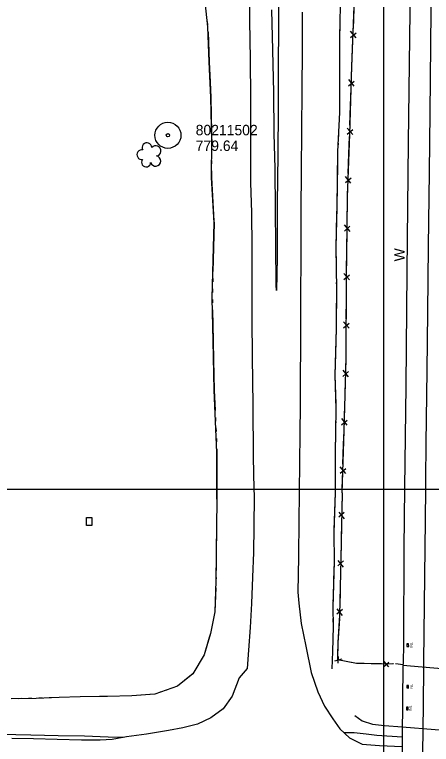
# Model space of a CAD drawing. Extents: x 591954 to 597000, y 198576 to 213500.
# Drawn here: x 593787.3 to 594027.3, y 204853.1 to 205272.9 of the extents above; entities that cross this region are included whole.
import ezdxf

# ---------------------------------------------------------------- set-up
doc = ezdxf.new("R2010")
doc.units = 0
for name, color, linetype in [('Level 10', 7, 'Continuous'), ('Level 11', 7, 'Continuous'), ('Level 15', 7, 'Continuous'), ('Level 17', 7, 'Continuous'), ('Level 18', 7, 'Continuous'), ('Level 19', 7, 'Continuous'), ('Level 6', 7, 'Continuous')]:
    doc.layers.add(name, color=color, linetype=linetype)

msp = doc.modelspace()

# ---------------------------------------------------------------- linework, layer by layer
at = {"layer": 'Level 10'}
for p, q in [((594000, 204500), (594000, 206500)), ((594000, 204500), (594000, 206500)), ((594000, 204500), (594000, 206000)), ((594000, 204000), (594000, 205500)), ((592000, 205000), (594000, 205000)), ((592000, 205000), (594000, 205000)), ((593500, 205000), (595500, 205000)), ((593500, 205000), (595500, 205000)), ((593500, 205000), (595500, 205000)), ((594000, 203500), (594000, 205000))]:
    msp.add_line(p, q, dxfattribs=at)
at = {"layer": 'Level 11'}
for points in [[(594034, 205842.33), (594033.28, 205806.43), (594032.86, 205777.99), (594032.56, 205739.53), (594032.16, 205705.16), (594031.63, 205675.36), (594031.43, 205640.48), (594030.98, 205615.71), (594029.63, 205529.08), (594029.38, 205492.27), (594029.11, 205453.08), (594028.51, 205412.47), (594028.15, 205392.44), (594027.94, 205356.69), (594027.31, 205320.7), (594027.23, 205294.59), (594026.37, 205216.35), (594025.95, 205182.33), (594025.49, 205139.55), (594024.98, 205101.82), (594024.63, 205068.11), (594024.13, 205026.24), (594023.86, 205005.44), (594023.86, 205000.64)], [(593939.23, 205290.45), (593939.18, 205267.54), (593939.07, 205241.32), (593938.99, 205218.43), (593938.86, 205192.6), (593938.52, 205164.04), (593938.43, 205133.13), (593938.05, 205114.23), (593937.9, 205117.46), (593937.77, 205140.46), (593937.53, 205160.46), (593937.35, 205184.36), (593936.77, 205204.56), (593936.55, 205228.16), (593935.97, 205252.35), (593935.39, 205275.72)], [(593922.39, 205285.95), (593922.65, 205269.52), (593922.88, 205247.08), (593923.17, 205224.95), (593923.21, 205200.67), (593923.23, 205176.27), (593923.75, 205158.95), (593923.83, 205139.1), (593923.85, 205118.72), (593923.89, 205097.93), (593924.18, 205075.94), (593924.56, 205048.37), (593924.72, 205018.31), (593925.06, 205000.2), (593925.21, 204996.08)], [(593952.83, 205274.34), (593952.83, 205252.67), (593952.8, 205229.43), (593952.58, 205206.35), (593952.25, 205182.6), (593952.21, 205160.19), (593952.06, 205135.01), (593952.03, 205109.34), (593951.94, 205086.58), (593951.75, 205059.57), (593951.69, 205049.31), (593951.58, 205030.87), (593951.36, 205016.26), (593951.21, 204997.11)], [(594023.86, 205000.64), (594023.79, 204981.75), (594023.51, 204966.16), (594022.8, 204900.8), (594022.76, 204897.49)], [(593925.21, 204996.08), (593925.15, 204978.32), (593924.79, 204963.46), (593924.35, 204949.28), (593923.73, 204934.13), (593922.93, 204920.29), (593921.96, 204907.35), (593921.2, 204896.79), (593916.6, 204891.48), (593912.51, 204880.94), (593907.47, 204873.61), (593900.32, 204868.49), (593892.6, 204864.77), (593884.22, 204862.6), (593875.85, 204861.04), (593863.18, 204858.96), (593851.72, 204857.41), (593843.51, 204856.01), (593836.53, 204855.49), (593825.87, 204855.59), (593811.82, 204855.86), (593798.22, 204856.24), (593785.64, 204856.52)], [(593951.21, 204997.11), (593950.94, 204982.13), (593950.8, 204960.96), (593950.48, 204940.73)], [(593950.48, 204940.73), (593951.05, 204934.39), (593952.29, 204922.71), (593954.97, 204909.56), (593958.15, 204894.43), (593961.95, 204883.36), (593965.83, 204875.09), (593970.65, 204867.79), (593974.61, 204862.06), (593980.17, 204856.96), (593987.4, 204853.29), (593997.5, 204852.51), (594010.4, 204851.83)], [(594022.76, 204897.49), (594022.54, 204875.93), (594022.24, 204847.98), (594022.19, 204817.13), (594021.94, 204786.42), (594021.78, 204774.42)], [(593850.15, 204857.14), (593841.23, 204857.36), (593827.49, 204857.78), (593812.41, 204858.14), (593796.71, 204858.4), (593779.47, 204858.88), (593762.98, 204859.26), (593746.6, 204859.76), (593731.26, 204860.14), (593714.7, 204860.46), (593698.33, 204860.77), (593680.39, 204861.07), (593663.66, 204861.57), (593650.03, 204861.9), (593630.58, 204862.45), (593614.91, 204862.85), (593601.44, 204863.18), (593588.1, 204863.28), (593572.63, 204863.64), (593558.45, 204863.97), (593545.25, 204864.14)], [(594010.45, 204857.36), (593995.91, 204858.2), (593989.81, 204859.08), (593982.91, 204859.71), (593977.08, 204859.79)]]:
    msp.add_lwpolyline(points, dxfattribs=at)
at = {"layer": 'Level 15'}
for p, q in [((593983.9, 205259.51), (593980.81, 205263.35)), ((593980.67, 205259.81), (593983.95, 205262.47)), ((593979.64, 205231.95), (593982.89, 205234.65)), ((593982.87, 205231.68), (593979.75, 205235.5)), ((593978.76, 205204.11), (593982.02, 205206.8)), ((593981.99, 205203.84), (593978.87, 205207.65)), ((593977.77, 205176.27), (593981.04, 205178.95)), ((593981, 205175.99), (593977.9, 205179.82)), ((593977.24, 205148.38), (593980.44, 205151.14)), ((593980.48, 205148.17), (593977.28, 205151.93)), ((593980.15, 205120.32), (593976.95, 205124.07)), ((593976.91, 205120.52), (593980.11, 205123.28)), ((593976.75, 205092.66), (593979.94, 205095.43)), ((593979.99, 205092.47), (593976.77, 205096.2)), ((593976.38, 205064.83), (593979.63, 205067.54)), ((593979.61, 205064.58), (593976.48, 205068.38)), ((593978.86, 205036.73), (593975.73, 205040.53)), ((593975.63, 205036.98), (593978.88, 205039.69)), ((593974.74, 205009.15), (593978, 205011.83)), ((593977.97, 205008.87), (593974.85, 205012.69)), ((593973.93, 204986.73), (593977.09, 204982.96)), ((593977.16, 204986.5), (593973.94, 204983.77)), ((593973.41, 204958.88), (593976.57, 204955.1)), ((593976.65, 204958.64), (593973.42, 204955.91)), ((593972.83, 204931.03), (593975.98, 204927.24)), ((593976.06, 204930.79), (593972.83, 204928.06)), ((593971.65, 204901.24), (593975.91, 204902.26)), ((593973.64, 204903.75), (593973.38, 204899.92)), ((593999.68, 204897.74), (594002.77, 204900.46)), ((593999.98, 204900.86), (594002.62, 204897.81))]:
    msp.add_line(p, q, dxfattribs=at)
for points in [[(593975.87, 204997.82), (593977.04, 205033.51), (593978.15, 205074.79), (593978.41, 205120.41), (593978.97, 205167.86), (593980.27, 205204.22), (593981.49, 205243.1), (593983.51, 205292.55), (593984.06, 205319.78), (593985.37, 205345.52), (593986.25, 205393.57), (593987.91, 205425.5), (593988.14, 205451.04), (593989.14, 205482.93), (593990.48, 205514.84), (593991.75, 205562.83), (593992.93, 205611.2), (593994.43, 205659.31), (593994.61, 205689.66), (593994.99, 205728.27), (593997.26, 205771.22), (593998.83, 205819.65), (593999.71, 205853.13), (594000.08, 205879.1)], [(594021.35, 205749.26), (594021.09, 205737.9), (594020.39, 205692.8), (594019.54, 205637.13), (594018.72, 205593.65), (594018.09, 205536.48), (594017.13, 205474.01), (594016.78, 205410.73), (594015.83, 205341.87), (594014.89, 205274.64), (594014.01, 205199.24), (594013.26, 205125.08), (594012.52, 205059.42), (594011.77, 205000.72)], [(593982.38, 205264.99), (593982.84, 205276.31)], [(593981.71, 205248.47), (593982.11, 205258.42)], [(593981.3, 205237.16), (593981.49, 205243.1), (593981.71, 205248.47)], [(593980.78, 205220.63), (593981.09, 205230.58)], [(593980.43, 205209.31), (593980.78, 205220.63)], [(593979.86, 205192.78), (593980.21, 205202.73)], [(593979.45, 205181.47), (593979.86, 205192.78)], [(593978.94, 205164.94), (593978.97, 205167.86), (593979.22, 205174.89)], [(593978.8, 205153.62), (593978.94, 205164.94)], [(593978.6, 205137.08), (593978.72, 205147.04)], [(593978.47, 205125.76), (593978.6, 205137.08)], [(593978.34, 205109.22), (593978.4, 205119.18)], [(593978.28, 205097.9), (593978.34, 205109.22)], [(593978.19, 205081.36), (593978.24, 205091.32)], [(593978.02, 205070.04), (593978.15, 205074.79), (593978.19, 205081.36)], [(593977.58, 205053.51), (593977.85, 205063.46)], [(593977.27, 205042.19), (593977.58, 205053.51)], [(593976.78, 205025.66), (593977.04, 205033.51), (593977.1, 205035.61)], [(593976.41, 205014.35), (593976.78, 205025.66)], [(593975.87, 204997.82), (593976.19, 205007.77)], [(594011.77, 205000.72), (594011.51, 204965.87), (594011.33, 204911.73), (594011.14, 204899.16)], [(593975.87, 204997.82), (593975.17, 204959.84), (593974.49, 204927.5), (593973.52, 204911.77), (593973.2, 204901.97), (593984.28, 204899.92), (593992.67, 204899.74), (594002.01, 204899.47), (594005.53, 204899.69)], [(593975.87, 204997.82), (593975.68, 204987.86)], [(593975.56, 204981.28), (593975.35, 204969.96)], [(593975.35, 204969.96), (593975.17, 204960)], [(593975.04, 204953.42), (593974.8, 204942.11)], [(593974.8, 204942.11), (593974.59, 204932.15)], [(593974.38, 204925.57), (593973.68, 204914.27)], [(593973.68, 204914.27), (593973.52, 204911.77), (593973.28, 204904.33)], [(594014.21, 204910.94), (594013.21, 204910.93), (594013.23, 204909.43), (594014.23, 204909.44), (594014.21, 204910.94)], [(593977.35, 204901.2), (593984.28, 204899.92), (593988.56, 204899.83)], [(593988.56, 204899.83), (593992.67, 204899.74), (593998.51, 204899.57)], [(594005.08, 204899.66), (594005.53, 204899.69)], [(594006.6, 204899.59), (594011.14, 204899.16)], [(594009.8, 204775.43), (594035.18, 204773.29), (594055.09, 204771.47), (594079.19, 204769.38), (594103.38, 204767.91), (594131.62, 204766.14), (594132.69, 204886.85), (594113.93, 204889.15), (594088.57, 204892.2), (594057.68, 204894.45), (594010.77, 204898.53), (594009.8, 204775.43)], [(594014.2, 204887.05), (594013.21, 204887.08), (594013.17, 204885.58), (594014.17, 204885.55), (594014.2, 204887.05)], [(594013.95, 204874.57), (594012.95, 204874.53), (594013, 204873.03), (594014, 204873.07), (594013.95, 204874.57)]]:
    msp.add_lwpolyline(points, dxfattribs=at)
at = {"layer": 'Level 17'}
msp.add_lwpolyline([(593831.75, 204983.6), (593831.7, 204979.08), (593828.68, 204979.11), (593828.73, 204983.64), (593831.75, 204983.6)], dxfattribs=at)
at = {"layer": 'Level 18'}
for centre, radius, start, end in [((593863.57, 205196.4), 2.78, 1.3946, 209.1675), ((593868.61, 205194.54), 2.97, 278.4237, 139.6575), ((593860.57, 205192.32), 2.78, 78.0716, 279.0826), ((593868.5, 205188.69), 2.97, 196.0745, 79.0477), ((593863.03, 205187.92), 2.61, 140.7797, 358.7123)]:
    msp.add_arc(centre, radius, start, end, dxfattribs=at)
at = {"layer": 'Level 19'}
for points in [[(593903.76, 204994.15), (593903.85, 205020.96), (593902.22, 205056.88), (593901.66, 205085.23), (593901.16, 205109.83), (593901.69, 205131.8), (593902.18, 205153.07), (593900.71, 205179.16), (593900.82, 205199.94), (593900.36, 205225.31), (593899.29, 205245.75), (593898.6, 205265.77), (593896.19, 205287.67)], [(593972.14, 204997.92), (593972.05, 205020.54), (593972.52, 205045.94), (593971.83, 205065.44), (593972.63, 205092.4), (593972.8, 205115.04), (593972.53, 205138.97), (593973.03, 205162.08), (593973.51, 205194.19), (593974.59, 205216.63), (593974.6, 205237.71), (593974.52, 205260.06), (593975.21, 205286.71)], [(593974.8, 205270.85), (593974.85, 205272.85)], [(593898.24, 205268.98), (593898.46, 205267)], [(593974.6, 205237.85), (593974.52, 205260.06), (593974.7, 205266.85)], [(593898.69, 205263.01), (593899.29, 205245.75), (593899.9, 205234.03)], [(593974.22, 205208.86), (593974.59, 205216.63), (593974.6, 205237.71), (593974.6, 205237.85)], [(593899.9, 205234.03), (593900.36, 205225.31), (593900.73, 205205.05)], [(593973.93, 205202.87), (593974.03, 205204.86)], [(593900.8, 205201.05), (593900.82, 205199.94), (593900.82, 205199.05)], [(593973.64, 205196.87), (593973.74, 205198.87)], [(593900.79, 205195.05), (593900.78, 205193.05)], [(593973.46, 205190.88), (593973.49, 205192.88)], [(593900.76, 205189.05), (593900.75, 205187.05)], [(593900.73, 205183.05), (593900.71, 205179.16), (593902.12, 205154.09)], [(593972.94, 205157.88), (593973.03, 205162.08), (593973.4, 205186.88)], [(593972.64, 205128.89), (593972.53, 205138.97), (593972.94, 205157.88)], [(593902.12, 205154.09), (593902.18, 205153.07), (593901.69, 205131.8), (593901.53, 205125.1)], [(593972.71, 205122.89), (593972.69, 205124.89)], [(593901.44, 205121.1), (593901.39, 205119.1)], [(593972.78, 205116.89), (593972.76, 205118.89)], [(593901.29, 205115.1), (593901.24, 205113.1)], [(593972.77, 205110.89), (593972.78, 205112.89)], [(593901.18, 205109.1), (593901.22, 205107.1)], [(593901.3, 205103.1), (593901.66, 205085.23), (593901.88, 205074.11)], [(593972.2, 205077.9), (593972.63, 205092.4), (593972.74, 205106.89)], [(593972.42, 205048.91), (593971.83, 205065.44), (593972.2, 205077.9)], [(593901.88, 205074.11), (593902.22, 205056.88), (593902.75, 205045.12)], [(593972.47, 205042.91), (593972.5, 205044.91)], [(593902.93, 205041.13), (593903.02, 205039.13)], [(593972.35, 205036.91), (593972.39, 205038.91)], [(593903.2, 205035.13), (593903.3, 205033.14)], [(593972.24, 205030.92), (593972.28, 205032.92)], [(593903.48, 205029.14), (593903.57, 205027.14)], [(593972.14, 204997.92), (593972.05, 205020.54), (593972.17, 205026.92)], [(593903.75, 205023.15), (593903.85, 205020.96), (593903.76, 204994.15)], [(593903.76, 204994.15), (593903.58, 204977.92), (593903.34, 204962.41), (593903.28, 204947.12), (593902.65, 204929.36), (593900.05, 204916.89), (593896.38, 204904.55), (593890.04, 204893.79), (593881.12, 204886.66), (593868.09, 204882.01), (593854.84, 204881.04), (593840.87, 204880.65), (593825.01, 204880.49), (593813.01, 204880.17), (593799.79, 204879.58), (593785.36, 204879.32)], [(593903.76, 204994.15), (593903.58, 204977.92), (593903.38, 204965.15)], [(593970.21, 204896.5), (593970.6, 204906.5), (593970.87, 204920.86), (593970.69, 204932.01), (593971.12, 204944.87), (593971.46, 204958.35), (593971.33, 204974.79), (593972.14, 204997.92)], [(593971.39, 204976.47), (593972.14, 204997.92)], [(593971.18, 204947.48), (593971.46, 204958.35), (593971.33, 204974.79), (593971.39, 204976.47)], [(593903.33, 204961.15), (593903.33, 204959.15)], [(593903.31, 204955.15), (593903.3, 204953.15)], [(593903.29, 204949.15), (593903.28, 204947.15)], [(593903.14, 204943.15), (593902.65, 204929.36), (593900.05, 204916.89), (593899.35, 204914.53)], [(593971.01, 204941.48), (593971.07, 204943.48)], [(593970.81, 204935.48), (593970.87, 204937.48)], [(593970.73, 204929.49), (593970.7, 204931.49)], [(593970.21, 204896.5), (593970.6, 204906.5), (593970.87, 204920.86), (593970.8, 204925.49)], [(593899.35, 204914.53), (593896.38, 204904.55), (593890.04, 204893.79), (593885.28, 204889.98)], [(593876.72, 204885.09), (593874.83, 204884.41)], [(593882.15, 204887.49), (593881.12, 204886.66), (593880.48, 204886.43)], [(593836.29, 204880.6), (593825.01, 204880.49), (593813.01, 204880.17), (593807.3, 204879.92)], [(593865.26, 204881.8), (593854.84, 204881.04), (593840.87, 204880.65), (593836.29, 204880.6)], [(593871.07, 204883.07), (593869.18, 204882.4)], [(593791.31, 204879.43), (593789.31, 204879.39)], [(593797.31, 204879.53), (593795.31, 204879.5)], [(593803.31, 204879.74), (593801.31, 204879.65)], [(593983.25, 204869.68), (593987.46, 204866.65), (593993.47, 204864.7), (594000.3, 204864), (594010.49, 204863.18)], [(593983.25, 204869.68), (593987.46, 204866.65), (593993.47, 204864.7), (594000.3, 204864), (594010.49, 204863.18)], [(594010.49, 204863.18), (594124.42, 204853.97)]]:
    msp.add_lwpolyline(points, dxfattribs=at)
at = {"layer": 'Level 6'}
for radius in [7.5, 7.5, 7.5, 0.96, 0.96, 0.96]:
    msp.add_circle((593875.6, 205203.47), radius, dxfattribs=at)

# ---------------------------------------------------------------- texts
at = {"layer": 'Level 15'}
for s, height, p in [('W', 6, (594011.93, 205130.93)), ('INL', 1.5, (594016.51, 204908.76)), ('INL', 1.5, (594016.59, 204884.74)), ('INL', 1.5, (594016, 204872.34))]:
    msp.add_text(s, height=height, rotation=90, dxfattribs=at).set_placement(p)
at = {"layer": 'Level 6'}
for s, p in [('80211502', (593891.6, 205203.48)), ('80211502', (593891.6, 205203.48)), ('80211502', (593891.6, 205203.48)), ('779.64', (593891.6, 205194.48)), ('779.64', (593891.6, 205194.48)), ('779.64', (593891.6, 205194.48))]:
    msp.add_text(s, height=6, dxfattribs=at).set_placement(p)

doc.saveas('drawing.dxf')
